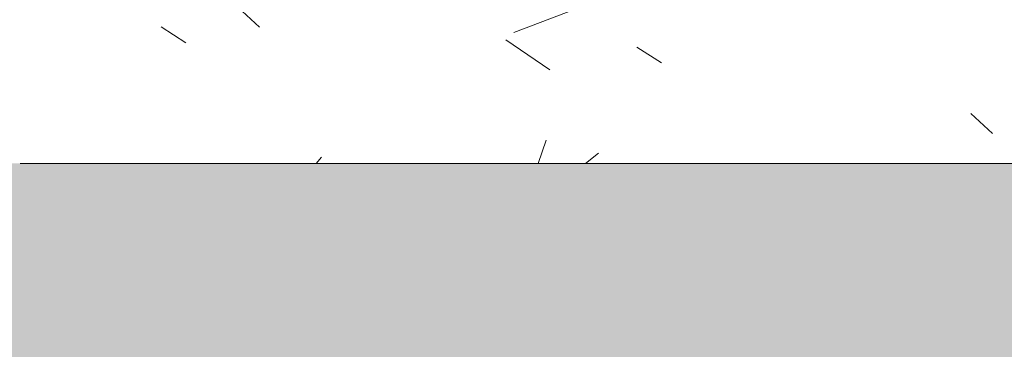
# Model space of a CAD drawing. Header units: millimetres. Extents: x 5980700 to 6194397, y -12939 to 2351883.
# Tile 387 of 587: x 6089224 to 6089505, y -68 to 26. Entities that reach past the tile are written whole.
import ezdxf

# ---------------------------------------------------------------- set-up
doc = ezdxf.new("R2010")
doc.units = ezdxf.units.MM
doc.layers.add('A-FLOR', color=192, linetype='Continuous', lineweight=18)
doc.layers.add('A-FLOR-PATT', color=8, linetype='Continuous', lineweight=18)
pattern_1 = [(49.99999999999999, (0, 0), (182.184668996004, -15.93908553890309), [19.05, -209.55]), (355, (0, 0), (-35.24242749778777, 191.0566080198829), [15.24, -167.64]), (100.451, (15.182, -1.328), (146.9425016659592, 175.1166878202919), [16.19, -178.09]), (46.184, (0, 50.8), (271.0788941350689, -42.04327417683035), [28.575, -314.325]), (96.636, (22.59, 47.297), (237.4025071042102, 247.4272132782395), [24.285, -267.135]), (351.184, (0, 50.8), (237.404605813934, 247.4251178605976), [22.86, -251.46]), (21, (25.4, 38.1), (151.6148798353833, -102.2655185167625), [19.05, -209.55]), (326, (25.4, 38.1), (61.80235996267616, 184.1877424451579), [15.24, -167.64]), (71.45100000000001, (38.035, 29.578), (213.4170626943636, 81.92136778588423), [16.19, -178.09]), (37.50000000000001, (0, 0), (3.08832282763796, 84.55507579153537), [8.382, -157.226, 8.382, -161.798, -168.275]), (37.50000000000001, (0, 0), (3.08832282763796, 84.55507579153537), [-335.788, 8.382, -159.893]), (7.499999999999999, (0, 0), (66.81943811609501, 100.1807470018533), [8.382, -88.646, 8.382, -153.416, -64.135]), (7.499999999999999, (0, 0), (66.81943811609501, 100.1807470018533), [-258.826, 8.382, -55.753]), (327.5, (-56.642, 0), (135.5904877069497, -5.7289126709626), [8.382, -55.118, 8.382, -189.738, -262.89]), (327.5, (-56.642, 0), (135.5904877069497, -5.7289126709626), [-261.62, 8.382, -254.508]), (317.5, (-82.042, 0), (148.1288864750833, 25.42676126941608), [8.382, -74.168, 8.382, -123.19, -186.69]), (317.5, (-82.042, 0), (148.1288864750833, 25.42676126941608), [-214.122, 8.382, -178.308])]

# ---------------------------------------------------------------- blocks, each defined once
blk = doc.blocks.new('BE-PMSa-MOD-ARQ-CONEXAODOFUTURO-EX-000-R_rvt-2-PLANTA DE CAIMENTO DE PISOS - 1 PAV_')
at = {"layer": 'A-FLOR-PATT', "lineweight": 5}
h = blk.add_hatch(dxfattribs=at)
h.set_pattern_fill('FP_100', color=133, style=0, pattern_type=2)
h.set_pattern_definition(pattern_1)
h.paths.add_polyline_path([(-1916.114845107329, -8177.825683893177), (-1683.614845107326, -8177.825683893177), (-1683.614845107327, -1915.841005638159), (-3033.614845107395, -1915.841005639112), (-3033.614845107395, -1900.841005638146), (-3933.614845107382, -1900.841005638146), (-3933.614845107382, -2050.841005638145), (-1818.614845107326, -2050.841005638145), (-1818.614845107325, -8042.852683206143), (-4146.617820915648, -8042.852683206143), (-4146.617820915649, -4063.841794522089), (-3970.61666258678, -4063.841794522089), (-3970.61666258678, -3457.84179452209), (-4146.617820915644, -3457.84179452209), (-4146.617820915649, -2138.841794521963), (-3970.61666258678, -2138.841794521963), (-3970.61666258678, -2050.841005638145), (-3963.614845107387, -2050.841005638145), (-3963.614845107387, -1900.841005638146), (-3973.614845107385, -1900.841005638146), (-3973.614845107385, -1915.841005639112), (-4105.616662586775, -1915.841005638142), (-4105.616662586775, -2003.84179452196), (-4281.617820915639, -2003.84179452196), (-4281.617820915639, -3592.841794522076), (-4105.61666258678, -3592.841794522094), (-4105.61666258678, -3928.841794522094), (-4281.617820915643, -3928.841794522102), (-4281.615120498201, -8177.82568389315), (-1916.459753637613, -8177.825683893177)])
h.paths.add_polyline_path([(8258.385255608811, -8167.825683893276), (15620.8643440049, -8167.825683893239), (15620.86434400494, -1925.841005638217), (12311.88333741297, -1925.841005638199), (12311.88333741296, -2018.841794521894), (11955.88333741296, -2018.841794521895), (11955.88333741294, -1925.841005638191), (9541.385154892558, -1925.841005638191), (9541.385154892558, -1915.841005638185), (9491.385154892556, -1915.841005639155), (9491.385154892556, -1900.841005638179), (8591.38515489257, -1900.841005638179), (8591.38515489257, -2050.841005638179), (11830.88333741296, -2050.841005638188), (11830.88333741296, -2143.841794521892), (12436.88333741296, -2143.841794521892), (12436.88333741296, -2050.841005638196), (15495.86434400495, -2050.841005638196), (15495.86434400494, -8042.825683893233), (8383.385255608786, -8042.825683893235), (8383.385255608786, -4063.841794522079), (8559.379702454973, -4063.841794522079), (8559.379702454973, -3457.841794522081), (8383.385255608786, -3457.84179452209), (8383.385255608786, -2138.841794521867), (8559.379702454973, -2138.84179452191), (8559.379702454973, -2050.841005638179), (8561.385154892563, -2050.753085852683), (8561.385154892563, -1900.841005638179), (8551.38515489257, -1900.841005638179), (8551.38515489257, -1915.841005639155), (8501.385154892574, -1915.841005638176), (8501.385154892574, -1925.841005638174), (8434.379702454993, -1925.841005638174), (8434.379702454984, -2013.841794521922), (8258.385255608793, -2013.841794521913), (8258.385255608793, -3582.841794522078), (8434.379702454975, -3582.841794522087), (8434.379702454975, -3938.841794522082), (8258.385255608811, -3938.841794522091), (8258.385255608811, -8156.700611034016)])
h.paths.add_polyline_path([(19984.7546155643, -8167.825683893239), (20089.38682609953, -8167.825683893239), (20089.38682609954, -5194.841794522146), (19913.3833374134, -5194.841794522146), (19913.3833374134, -4838.841794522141), (20089.38682609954, -4838.841794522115), (20089.38682609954, -2013.84179452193), (19913.3833374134, -2013.841794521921), (19913.3833374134, -1657.841794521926), (20089.38682609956, -1657.841794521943), (20089.38682609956, 1166.158205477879), (19913.38333741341, 1166.158205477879), (19913.38333741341, 1522.158205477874), (20089.38682609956, 1522.158205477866), (20089.38682609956, 4296.158205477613), (19913.38333741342, 4296.15820547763), (19913.3833374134, 4461.658994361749), (15971.88333741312, 4461.658994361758), (15971.88333741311, 4296.15820547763), (15800.86434400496, 4296.15820547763), (15800.86434400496, -605.8410056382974), (15790.86434400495, -605.8410056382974), (15790.86434400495, -655.841005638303), (15775.86434400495, -655.841005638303), (15775.86434400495, -1555.841005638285), (16091.88333741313, -1555.841005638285), (16091.88333741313, -1527.841794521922), (15925.86434400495, -1527.841794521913), (15925.86434400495, 4171.158205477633), (16096.88333741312, 4171.158205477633), (16097.48518693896, 4336.658994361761), (19788.38333741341, 4336.658994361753), (19788.38333741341, 4171.158205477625), (19964.38682609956, 4171.158205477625), (19964.38682609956, 1647.158205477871), (19788.38333741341, 1647.158205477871), (19788.38333741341, 1041.158205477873), (19964.38682609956, 1041.158205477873), (19964.38682609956, -1532.84179452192), (19788.38333741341, -1532.84179452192), (19788.38333741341, -2138.841794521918), (19964.38682609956, -2138.841794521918), (19964.38682609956, -4713.841794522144), (19788.3833374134, -4713.841794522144), (19788.3833374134, -5319.841794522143), (19964.38682609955, -5319.841794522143), (19964.38682609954, -8042.82568389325), (15925.86434400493, -8042.825683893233), (15925.86434400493, -2143.841794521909), (16091.88333741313, -2143.841794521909), (16091.88333741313, -1585.841005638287), (15775.86434400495, -1585.841005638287), (15775.86434400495, -1595.841005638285), (15790.86434400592, -1595.841005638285), (15790.86434400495, -1652.84179452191), (15966.88333741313, -1653.220801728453), (15966.88333741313, -2018.84179452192), (15800.86434400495, -2018.841794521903), (15800.86434400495, -8167.825683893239), (19925.14432074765, -8167.825683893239)])
h.paths.add_polyline_path([(-5690.728343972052, -8167.825683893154), (-4451.617820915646, -8167.825683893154), (-4451.617820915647, -1925.841005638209), (-4506.114845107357, -1925.84100563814), (-4506.114845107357, -1915.841005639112), (-4536.11484510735, -1915.841005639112), (-4536.11484510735, -1900.841005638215), (-4546.114845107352, -1900.841005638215), (-4546.114845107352, -2740.841005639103), (-4536.114845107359, -2740.841005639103), (-4536.114845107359, -2751.8410056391), (-4516.109778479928, -2751.8410056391), (-4516.109778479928, -2640.8410056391), (-4497.109778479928, -2640.8410056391), (-4497.109778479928, -2770.841005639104), (-4536.114845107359, -2770.841005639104), (-4536.114845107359, -2780.841005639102), (-4546.114845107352, -2780.841005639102), (-4546.114845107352, -2820.841005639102), (-4576.114845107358, -2820.841005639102), (-4576.617820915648, -8042.852683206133), (-11628.61484510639, -8042.852683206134), (-11628.6148451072, -2138.841794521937), (-11585.61666258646, -2138.841794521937), (-11585.61666258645, -2050.841005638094), (-8474.116662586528, -2050.841005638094), (-8474.116662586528, -2138.841794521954), (-7858.116662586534, -2138.841794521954), (-7858.116662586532, -2050.841005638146), (-4576.617820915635, -2050.841005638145), (-4576.617820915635, -1900.841005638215), (-5476.114845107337, -1900.841005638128), (-5476.114845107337, -1915.841005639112), (-5528.614845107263, -1915.841005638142), (-5528.614845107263, -1925.841005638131), (-7983.116662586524, -1925.841005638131), (-7983.116662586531, -2013.841794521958), (-8324.11666258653, -2013.841794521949), (-8324.11666258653, -2003.841794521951), (-8339.116662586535, -2003.84179452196), (-8339.116662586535, -1925.841005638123), (-11720.61666258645, -1925.841005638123), (-11720.61666258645, -2003.841794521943), (-11753.61484510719, -2003.841794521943), (-11753.61034441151, -8167.825683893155), (-5985.163661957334, -8167.825683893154)])
h.paths.add_polyline_path([(-15701.5291554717, -8167.825683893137), (-11933.6148451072, -8167.825683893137), (-11933.6148451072, -2013.841794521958), (-12076.61666258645, -2013.841794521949), (-12076.61666258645, -1657.841794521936), (-11923.61484510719, -1657.841794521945), (-11923.61484510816, -1515.8410056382), (-11908.61484510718, -1515.8410056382), (-11908.61484510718, -1505.841005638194), (-12058.61484510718, -1505.841005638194), (-12058.61484510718, -1532.841794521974), (-12201.61666258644, -1532.841794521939), (-12201.61666258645, -2138.841794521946), (-12058.61484510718, -2138.841794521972), (-12058.61484510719, -8042.851795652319), (-16321.61588608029, -8042.826571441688), (-16321.61588608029, -5319.841794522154), (-16145.61666258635, -5319.841794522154), (-16145.61666258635, -4713.841794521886), (-16321.61588608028, -4713.681888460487), (-16321.61588608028, -2138.84179452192), (-16145.61666258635, -2138.841794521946), (-16145.61666258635, -1532.841794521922), (-16321.61588608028, -1532.841794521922), (-16321.61588608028, 1041.158205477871), (-16145.61666258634, 1041.158205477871), (-16145.61666258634, 1647.158205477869), (-16321.61588608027, 1647.158205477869), (-16321.61588608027, 4171.158205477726), (-16145.61666258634, 4171.158205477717), (-16145.61666258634, 4336.658994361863), (-12201.61666258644, 4336.658994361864), (-12201.61666258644, 4171.158205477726), (-12058.61484510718, 4171.158205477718), (-12058.61484510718, -1475.841005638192), (-11908.61484510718, -1475.841005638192), (-11908.61484510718, -575.8410056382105), (-11923.61484510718, -575.8410056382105), (-11923.61484510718, -525.8410056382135), (-11933.61484510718, -525.8410056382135), (-11933.61484510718, 4296.158205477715), (-12076.61666258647, 4296.158205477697), (-12076.61666258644, 4461.658994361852), (-16270.61666258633, 4461.658994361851), (-16270.61666258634, 4296.158205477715), (-16446.62225526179, 4296.158205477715), (-16446.61588608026, 1522.158205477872), (-16270.61666258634, 1522.158205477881), (-16270.61666258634, 1166.158205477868), (-16446.62225526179, 1166.158205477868), (-16446.61588608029, -1657.841794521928), (-16270.61666258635, -1657.841794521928), (-16270.61666258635, -2013.841794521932), (-16446.6222552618, -2013.841794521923), (-16446.61588608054, -4838.841794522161), (-16270.61666258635, -4838.841794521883), (-16270.61666258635, -5194.841794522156), (-16446.62225526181, -5194.841794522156), (-16446.61573815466, -8167.825683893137), (-15735.98765560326, -8167.825683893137)])
h.paths.add_polyline_path([(8551.38515489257, -1770.841005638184), (9491.385154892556, -1770.841005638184), (9491.385154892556, -1755.841005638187), (9630.135154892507, -1755.841005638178), (9630.135154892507, -1740.841005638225), (11880.13515489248, -1741.712957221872), (11880.13515489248, -1755.841005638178), (11965.88333741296, -1755.841005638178), (11965.88333741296, -1662.841794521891), (12301.88333741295, -1662.841794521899), (12301.88333741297, -1755.841005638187), (12713.6541483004, -1755.841005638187), (12713.6541483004, -1740.841005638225), (14963.65414830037, -1741.712957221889), (14963.65414830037, -1755.841005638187), (15630.86434400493, -1755.841005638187), (15630.86434400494, -1595.841005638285), (15645.86434400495, -1595.841005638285), (15645.86434400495, -655.841005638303), (15630.86434400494, -655.841005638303), (15630.86434400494, -29.5925127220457), (15087.63515489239, -29.59251272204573), (15087.63515489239, -44.5925127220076), (12837.63515489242, -43.72056113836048), (12837.63515489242, -29.59251272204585), (11880.13515489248, -29.5925127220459), (11880.13515489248, -44.59251272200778), (9630.135154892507, -43.72056113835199), (9630.135154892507, -29.59251272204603), (9408.885154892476, -29.59251272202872), (9408.885154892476, -14.5925127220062), (8468.885154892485, -14.59251272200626), (8468.885154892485, -29.59251272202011), (8008.885154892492, -29.59251272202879), (8008.885154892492, -14.59251272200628), (7068.885154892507, -14.65234280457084), (7068.885154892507, -29.59251272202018), (4511.785154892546, -29.59251272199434), (4511.785154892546, 3549.158994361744), (3951.785154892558, 3549.158994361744), (3951.785154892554, 4471.658994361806), (2159.383337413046, 4471.658994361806), (2159.383337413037, 4306.158205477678), (1813.383337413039, 4306.15820547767), (1813.383337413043, 4471.658994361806), (284.8931309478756, 4471.658994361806), (284.8931309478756, 4486.658994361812), (77.29277039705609, 4486.658994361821), (77.29277039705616, 3238.903506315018), (70.48333741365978, 3238.903506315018), (70.48333741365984, 2137.158205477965), (121.3819838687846, 2137.158205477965), (121.3819838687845, 3231.348105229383), (111.0710947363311, 3241.658994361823), (106.381983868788, 3259.158994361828), (111.0710947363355, 3276.658994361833), (124.1088842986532, 3289.53068128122), (143.3753948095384, 3293.624861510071), (158.8819838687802, 3289.469883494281), (171.692873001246, 3276.658994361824), (176.3819838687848, 3259.158994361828), (171.692873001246, 3241.658994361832), (161.3819838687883, 3231.348105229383), (161.3819838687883, 2137.158205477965), (220.483337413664, 2137.158205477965), (220.4833374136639, 4336.658994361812), (1678.38333741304, 4336.658994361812), (1678.38333741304, 4171.158205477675), (2294.38333741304, 4171.158205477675), (2294.38333741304, 4336.658994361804), (3816.785154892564, 4336.658994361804), (3816.785154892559, 3414.158994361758), (4376.785154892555, 3414.158994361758), (4376.785154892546, -164.5925127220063), (15495.86434400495, -164.5925127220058), (15495.86434400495, -1620.841005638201), (12436.88333741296, -1620.841005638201), (12436.88333741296, -1527.841794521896), (11830.88333741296, -1527.841794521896), (11830.88333741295, -1620.841005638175), (8559.379702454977, -1620.841005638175), (8559.379702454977, -1532.841794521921), (7943.379702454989, -1532.841794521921), (7943.379702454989, -1620.841005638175), (2289.383337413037, -1620.841005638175), (2289.383337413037, -1527.841794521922), (2261.385126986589, -1527.841794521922), (2261.385126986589, -1770.841005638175), (3121.385126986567, -1770.841005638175), (3121.385126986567, -1755.8410056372), (4481.585154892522, -1755.841005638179), (4481.585154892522, -1770.841005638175), (5321.585154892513, -1770.841005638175), (5321.585154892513, -1755.841005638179), (7021.385154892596, -1755.841005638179), (7021.385154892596, -1770.841005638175), (7961.385154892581, -1770.841005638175), (7961.385154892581, -1755.841005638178), (8078.379702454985, -1755.841005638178), (8078.379702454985, -1667.841794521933), (8424.379702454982, -1667.841794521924), (8424.379702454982, -1755.841005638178), (8551.38515489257, -1755.841005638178)])
h.paths.add_polyline_path([(2231.385126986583, -1770.841005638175), (2231.385126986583, -1527.841794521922), (1766.385126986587, -1527.841794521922), (1766.385126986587, -1770.841005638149), (1776.385126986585, -1770.841005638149), (1776.385126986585, -1755.8410056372), (1818.383337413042, -1755.841005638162), (1818.383337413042, -1662.841794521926), (2154.383337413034, -1662.841794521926), (2154.383337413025, -1755.84100563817), (2221.385126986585, -1755.841005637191), (2221.385126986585, -1770.841005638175)])
h.paths.add_polyline_path([(-3963.614845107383, -1770.84100563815), (-3033.614845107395, -1770.84100563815), (-3033.614845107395, -1755.841005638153), (-1418.814900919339, -1755.841005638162), (-1418.814900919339, -1770.841005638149), (-578.8149009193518, -1770.841005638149), (-578.8149009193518, -1755.841005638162), (876.3851269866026, -1755.841005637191), (876.3851269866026, -1770.841005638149), (1736.38512698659, -1770.841005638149), (1736.38512698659, -1527.841794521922), (1683.383337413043, -1527.841794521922), (1683.383337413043, -1620.841005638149), (-3970.616662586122, -1620.84100563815), (-3970.61666258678, -1532.841794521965), (-4586.616662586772, -1532.841794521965), (-4586.616662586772, -1620.841005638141), (-7858.116662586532, -1620.841005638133), (-7858.116662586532, -1532.841794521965), (-8474.116662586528, -1532.841794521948), (-8474.116662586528, -1620.841005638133), (-11585.61666258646, -1620.841005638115), (-11585.61666258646, -1532.841794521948), (-11628.61484510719, -1532.841794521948), (-11628.61484510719, -164.6103600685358), (220.4833374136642, -164.6103600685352), (220.4833374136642, -29.61036006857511), (-2321.114845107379, -29.61036006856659), (-2321.114845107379, -14.61036006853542), (-3061.114845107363, -14.61036006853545), (-3061.114845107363, -29.61036006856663), (-3320.616662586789, -29.61036006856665), (-3320.616662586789, -14.61036006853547), (-4060.616662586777, -14.61036006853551), (-4060.616662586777, -29.61036006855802), (-4536.114845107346, -29.61036006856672), (-4536.114845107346, -14.61036006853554), (-5476.114845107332, -14.61036006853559), (-5476.114845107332, -29.6103600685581), (-5636.114845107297, -29.61036006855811), (-5636.114845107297, -44.61036006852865), (-7886.11484510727, -43.73840848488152), (-7886.11484510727, -29.61036006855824), (-8872.364845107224, -29.61036006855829), (-8872.364845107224, -44.6103600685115), (-11122.3648451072, -43.73840848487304), (-11122.3648451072, -29.61036006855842), (-11763.61484510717, -29.61036006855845), (-11763.61484510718, -575.8410056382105), (-11778.61484510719, -575.8410056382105), (-11778.61484510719, -1515.8410056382), (-11763.61484510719, -1515.8410056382), (-11763.61484510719, -1667.841794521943), (-11720.61666258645, -1667.841794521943), (-11720.61666258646, -1755.841005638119), (-11122.36484510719, -1755.841005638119), (-11122.36484510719, -1740.841005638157), (-8872.36484510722, -1741.712957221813), (-8872.36484510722, -1755.841005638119), (-8339.116662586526, -1755.841005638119), (-8339.116662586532, -1667.841794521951), (-7993.116662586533, -1667.841794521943), (-7993.116662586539, -1755.841005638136), (-7886.114845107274, -1755.841005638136), (-7886.114845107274, -1740.841005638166), (-5636.114845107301, -1741.712957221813), (-5636.114845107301, -1755.841005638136), (-5476.114845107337, -1755.841005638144), (-5476.114845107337, -1770.841005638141), (-4536.11484510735, -1770.841005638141), (-4536.11484510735, -1755.841005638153), (-4451.616662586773, -1755.841005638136), (-4451.616662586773, -1667.84179452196), (-4105.616662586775, -1667.84179452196), (-4105.616662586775, -1755.841005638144), (-3973.614845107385, -1755.841005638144), (-3973.614845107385, -1770.84100563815)])
h.paths.add_polyline_path([(-5396.293025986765, 115.3896399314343), (-4576.11484510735, 115.3896399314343), (-4576.11484510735, 431.4034837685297), (-4586.616662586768, 431.4034837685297), (-4586.616662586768, 265.3896399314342), (-11628.61484510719, 265.3896399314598), (-11628.61484510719, 4171.158205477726), (-11585.61666258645, 4171.158205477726), (-11585.61666258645, 4336.658994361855), (-8474.116662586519, 4336.658994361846), (-8474.116662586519, 4171.158205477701), (-7858.116662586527, 4171.158205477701), (-7858.116662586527, 4336.658994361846), (-4586.616662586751, 4336.658994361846), (-4586.616662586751, 4171.158205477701), (-4538.614845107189, 4171.158205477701), (-4538.614845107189, 2287.158205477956), (-4586.616662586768, 2287.158205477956), (-4586.616662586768, 1681.158205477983), (-4538.614845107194, 1681.158205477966), (-4538.614845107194, 995.3896399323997), (-4536.114845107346, 995.3896399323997), (-4536.114845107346, 985.3896399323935), (-4497.109778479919, 985.3896399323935), (-4497.109778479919, 855.3896399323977), (-4516.109778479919, 855.3896399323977), (-4516.109778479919, 966.3896399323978), (-4536.114845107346, 966.3896399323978), (-4536.114845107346, 955.3896399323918), (-4538.614845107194, 955.3896399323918), (-4538.614845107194, 431.4034837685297), (-4546.114845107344, 431.4034837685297), (-4546.114845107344, 115.3896399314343), (-4536.114845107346, 115.3896399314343), (-4536.114845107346, 130.3896399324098), (-4486.114845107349, 130.3896399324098), (-4486.114845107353, 140.3896399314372), (-4461.616662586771, 140.3896399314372), (-4461.616662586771, 306.4034837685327), (-4413.614845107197, 306.4034837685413), (-4413.614845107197, 1806.158205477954), (-4461.616662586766, 1806.158205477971), (-4461.616662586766, 2162.158205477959), (-4413.614845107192, 2162.158205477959), (-4413.614845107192, 4296.158205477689), (-4461.616662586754, 4296.158205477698), (-4461.616662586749, 4461.658994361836), (-7983.116662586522, 4461.658994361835), (-7983.116662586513, 4296.158205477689), (-8349.116662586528, 4296.158205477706), (-8349.116662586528, 4461.658994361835), (-11710.61666258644, 4461.658994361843), (-11710.61666258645, 4296.158205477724), (-11753.61484510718, 4296.158205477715), (-11753.61484510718, 140.3896399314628), (-5526.11484510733, 140.3896399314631), (-5526.11484510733, 130.3896399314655), (-5476.114845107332, 130.3896399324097), (-5476.114845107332, 115.3896399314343), (-5466.11484510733, 115.3896399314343)])
h.paths.add_polyline_path([(8478.885154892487, 115.4074872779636), (8478.885154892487, 431.4034837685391), (8378.385255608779, 431.4034837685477), (8378.385255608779, 1037.158205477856), (8561.383337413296, 1037.158205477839), (8561.383337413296, 1651.158205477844), (8378.385255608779, 1651.158205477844), (8378.385255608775, 4171.158205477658), (8559.383337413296, 4171.158205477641), (8559.383337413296, 4336.658994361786), (11825.88333741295, 4336.658994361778), (11825.88333741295, 4171.158205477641), (12441.88333741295, 4171.158205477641), (12441.88333741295, 4336.658994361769), (15495.86434400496, 4336.65899436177), (15495.86434400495, 265.4074872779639), (8559.379702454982, 265.4074872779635), (8559.379702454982, 431.4034837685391), (8508.885154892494, 431.4034837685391), (8508.885154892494, 115.4074872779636), (9408.885154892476, 115.4074872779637), (9408.885154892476, 130.4074872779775), (9438.885154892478, 130.4074872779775), (9438.885154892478, 140.4074872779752), (15620.86434400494, 140.4074872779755), (15620.86434400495, 4461.658994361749), (12316.88333741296, 4461.658994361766), (12316.88333741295, 4296.158205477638), (11950.88333741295, 4296.158205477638), (11950.88333741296, 4461.658994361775), (8434.383337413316, 4461.658994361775), (8434.383337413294, 4296.158205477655), (8253.385255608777, 4296.158205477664), (8253.385255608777, 1526.158205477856), (8436.383337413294, 1526.158205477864), (8436.383337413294, 1162.158205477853), (8253.385255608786, 1162.158205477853), (8253.385255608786, 306.4034837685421), (8434.379702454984, 306.4034837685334), (8434.379702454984, 140.4074872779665), (8438.885154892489, 140.4074872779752), (8438.885154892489, 130.4074872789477), (8468.885154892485, 130.4074872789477), (8468.885154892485, 115.4074872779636)])
h.paths.add_polyline_path([(7078.885154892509, 115.4074872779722), (7968.885154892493, 115.4074872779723), (7968.885154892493, 955.4074872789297), (7958.885154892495, 955.4074872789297), (7958.885154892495, 966.4074872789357), (7948.385255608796, 966.4074872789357), (7948.385255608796, 265.4074872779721), (4806.785154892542, 265.4074872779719), (4806.785154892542, 4336.658994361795), (7948.385255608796, 4336.658994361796), (7948.385255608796, 985.4074872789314), (7958.885154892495, 985.4074872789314), (7958.885154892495, 995.4074872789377), (7968.885154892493, 995.4074872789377), (7968.885154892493, 1035.407487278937), (7998.885154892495, 1035.407487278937), (7998.885154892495, 995.4074872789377), (8008.885154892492, 995.4074872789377), (8008.885154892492, 985.4074872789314), (8047.890221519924, 985.4074872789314), (8047.890221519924, 855.4074872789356), (8028.890221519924, 855.4074872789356), (8028.890221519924, 966.4074872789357), (8008.885154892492, 966.4074872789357), (8008.885154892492, 955.4074872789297), (7998.885154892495, 955.4074872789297), (7998.885154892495, 115.4074872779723), (8008.885154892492, 115.4074872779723), (8008.885154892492, 130.4074872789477), (8083.385255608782, 130.4074872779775), (8083.385255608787, 4471.65899436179), (4671.785154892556, 4471.658994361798), (4671.785154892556, 130.4074872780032), (7068.885154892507, 130.4074872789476), (7068.885154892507, 115.4074872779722)])
h.paths.add_polyline_path([(1857.919751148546, 1037.158205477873), (2296.383337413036, 1037.158205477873), (2296.383337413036, 1651.158205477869), (1676.383337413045, 1651.158205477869), (1676.383337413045, 1037.158205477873), (1826.383337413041, 1037.158205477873)])
h.paths.add_polyline_path([(2161.383337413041, 1172.158205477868), (1811.383337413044, 1172.158205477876), (1811.383337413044, 1516.158205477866), (2161.383337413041, 1516.158205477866), (2161.383337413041, 1177.256799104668)])
h.paths.add_polyline_path([(137.9111174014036, 3278.855100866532), (131.3834321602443, 3276.480338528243), (131.3834321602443, 3259.158994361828), (137.9112161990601, 3259.158994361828), (137.9112161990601, 3277.667937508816)])
h.paths.add_polyline_path([(141.3819838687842, 3259.158994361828), (161.3819838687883, 3259.158994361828), (158.7024919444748, 3268.550988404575), (155.5241194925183, 3273.003317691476), (148.2594671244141, 3277.615929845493), (141.461635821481, 3278.855091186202), (137.9111174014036, 3278.855100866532), (137.9112161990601, 3259.158994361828), (139.4408410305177, 3259.158994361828)])
h.paths.add_polyline_path([(127.2398482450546, 3259.158994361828), (131.3834321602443, 3259.60654442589), (131.3834321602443, 3276.480338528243), (126.061811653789, 3272.015600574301), (122.0634673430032, 3263.023564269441), (122.1477157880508, 3259.158994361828), (126.061811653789, 3259.158994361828)])
h = blk.add_hatch(dxfattribs=at)
h.set_pattern_fill('FP_109', color=133, style=0, pattern_type=2)
h.set_pattern_definition(pattern_1)
h.paths.add_polyline_path([(-3041.114845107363, -14.61036006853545), (-2341.114845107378, -14.61036006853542), (-2341.114845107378, 90.38963993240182), (-2331.11484510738, 90.38963993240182), (-2331.11484510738, 120.38963993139), (-3051.114845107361, 120.3896399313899), (-3051.114845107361, 90.38963993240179), (-3041.114845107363, 90.38963993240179), (-3041.114845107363, 5.389639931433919)])
at = {"layer": 'A-FLOR', "color": 250, "lineweight": 5}
for p, q in [((-3040.810482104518, -14.61036006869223), (-2341.114845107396, -14.61036006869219)), ((-2341.114845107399, -14.61036006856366), (-3040.810482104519, -14.61036006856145))]:
    blk.add_line(p, q, dxfattribs=at)

msp = doc.modelspace()

# ---------------------------------------------------------------- block references
at = {"color": 50, "lineweight": 5}
msp.add_blockref('BE-PMSa-MOD-ARQ-CONEXAODOFUTURO-EX-000-R_rvt-2-PLANTA DE CAIMENTO DE PISOS - 1 PAV_', (6092264.959189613, 0), dxfattribs=at)

doc.saveas('drawing.dxf')
